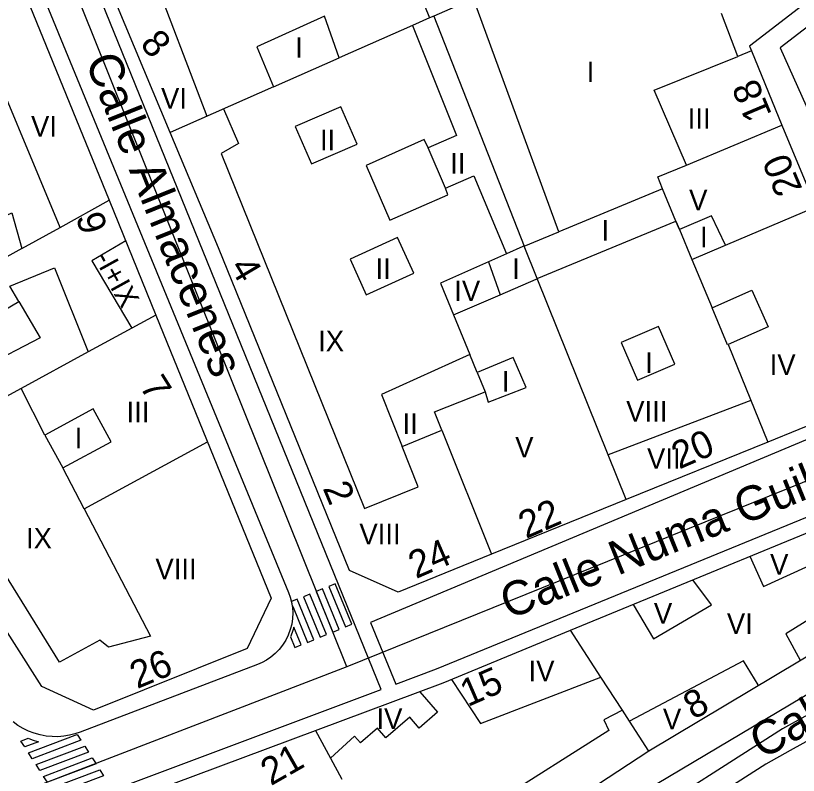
# Model space of a CAD drawing. Extents: x 282771 to 285132, y 4823109 to 4825496.
# Drawn here: x 284544.7 to 284601.8, y 4824415.1 to 4824470.5 of the extents above; entities that cross this region are included whole.
import ezdxf

# ---------------------------------------------------------------- set-up
doc = ezdxf.new("R2010")
doc.units = 0
for name, color, linetype in [('ACERA-BORDILLO', 7, 'Continuous'), ('ACERA-INTERIOR', 7, 'Continuous'), ('CALLE-EJE', 7, 'Continuous'), ('CALLE-TEXTO', 7, 'Continuous'), ('EDIFICIO', 7, 'Continuous'), ('INTERIOR-EDIFICIO', 7, 'Continuous'), ('MEDIANERA', 7, 'Continuous'), ('NUM-LOCAL', 7, 'Continuous'), ('NUM-PORTAL', 7, 'Continuous'), ('PASO-PEATONES', 7, 'Continuous'), ('TXT-ALTURA-EDIFICIO', 7, 'Continuous')]:
    doc.layers.add(name, color=color, linetype=linetype)

msp = doc.modelspace()

# ---------------------------------------------------------------- linework, layer by layer
at = {"layer": 'ACERA-BORDILLO'}
for points in [[(284636.868, 4824496.128), (284600.463, 4824468.13), (284616.156, 4824433.148)], [(284571.338, 4824421.325), (284545.349, 4824485.249)], [(284543.36, 4824479.898), (284564.583, 4824428.408), (284564.707, 4824428.065), (284564.801, 4824427.699), (284564.862, 4824427.315), (284564.885, 4824426.916), (284564.868, 4824426.509), (284564.807, 4824426.099), (284564.704, 4824425.693), (284564.557, 4824425.298), (284564.37, 4824424.92), (284564.145, 4824424.566), (284563.888, 4824424.241), (284563.603, 4824423.949), (284563.297, 4824423.693), (284562.976, 4824423.474), (284562.645, 4824423.292), (284562.311, 4824423.146), (284549.363, 4824418.208), (284548.984, 4824418.08), (284548.587, 4824417.981), (284548.173, 4824417.914), (284547.748, 4824417.882), (284547.315, 4824417.886), (284546.878, 4824417.929), (284546.444, 4824418.01), (284546.017, 4824418.13), (284545.603, 4824418.287), (284545.205, 4824418.48), (284544.829, 4824418.705), (284544.478, 4824418.959)], [(284614.524, 4824428.141), (284587.873, 4824412.291)], [(284620.493, 4824427.521), (284601.183, 4824416.871), (284599.413, 4824415.881), (284565.85, 4824394.394), (284565.482, 4824394.135), (284565.128, 4824393.833), (284564.795, 4824393.49), (284564.489, 4824393.106), (284564.216, 4824392.685), (284563.984, 4824392.232), (284563.798, 4824391.752), (284563.661, 4824391.253), (284563.577, 4824390.743), (284563.546, 4824390.229), (284563.567, 4824389.72), (284563.638, 4824389.224), (284563.756, 4824388.748), (284563.916, 4824388.296), (284564.111, 4824387.874), (284564.336, 4824387.485), (284600.759, 4824330.682), (284601.237, 4824330), (284601.786, 4824329.342), (284602.406, 4824328.721)], [(284550.523, 4824413.509), (284571.338, 4824421.325)]]:
    msp.add_lwpolyline(points, dxfattribs=at)
at = {"layer": 'ACERA-INTERIOR'}
msp.add_lwpolyline([(284608.928, 4824442.295), (284570.571, 4824426.219), (284572.398, 4824421.724), (284575.373, 4824422.841), (284610.949, 4824437.396), (284608.928, 4824442.295)], dxfattribs=at)
at = {"layer": 'CALLE-EJE'}
for points in [[(284568.843, 4824422.981), (284540.878, 4824492.488)], [(284615.133, 4824441.691), (284568.843, 4824422.981)], [(284620.523, 4824429.441), (284600.632, 4824418.453), (284589.366, 4824411.247), (284557.949, 4824391.138)], [(284568.843, 4824422.981), (284543.7, 4824413.303)]]:
    msp.add_lwpolyline(points, dxfattribs=at)
at = {"layer": 'EDIFICIO'}
for points in [[(284609.011, 4824535.1), (284615.323, 4824527.33), (284620.983, 4824520.22), (284626.543, 4824513.26), (284637.852, 4824498.81), (284625.063, 4824488.96), (284611.593, 4824478.58), (284598.213, 4824468.27), (284598.363, 4824467.91), (284600.593, 4824462.5), (284603.053, 4824456.54), (284608.613, 4824443.061), (284599.553, 4824439.381), (284589.213, 4824435.181), (284579.403, 4824431.201), (284572.583, 4824428.431), (284569.033, 4824430.001), (284559.463, 4824453.54), (284555.933, 4824461.97), (284551.413, 4824472.82), (284547.603, 4824482.31)], [(284544.733, 4824473.61), (284551.483, 4824457.02), (284554.893, 4824448.64), (284563.303, 4824427.991), (284561.563, 4824424.311), (284550.333, 4824419.821), (284546.583, 4824421.541), (284535.884, 4824438.291), (284531.104, 4824445.76)], [(284573.003, 4824405.101), (284564.173, 4824399.311), (284560.413, 4824400.051), (284556.933, 4824405.441), (284552.363, 4824412.551), (284552.523, 4824413.101), (284566.543, 4824418.341), (284575.853, 4824421.811), (284585.153, 4824425.651), (284609.993, 4824435.861), (284611.883, 4824435.171), (284613.463, 4824431.971), (284612.993, 4824430.041), (284590.883, 4824416.831), (284573.003, 4824405.101)]]:
    msp.add_lwpolyline(points, dxfattribs=at)
at = {"layer": 'INTERIOR-EDIFICIO'}
for points in [[(284570.663, 4824480.72), (284574.863, 4824470.32), (284573.614, 4824469.769), (284576.843, 4824461.74), (284574.763, 4824460.84), (284574.483, 4824461.44), (284570.253, 4824459.55), (284571.983, 4824455.57), (284576.203, 4824457.41), (284576.043, 4824457.91), (284578.113, 4824458.81), (284580.48, 4824453.102), (284579.184, 4824452.529), (284580.023, 4824450.13), (284582.653, 4824451.27), (284582.719, 4824451.298), (284592.853, 4824455.5), (284591.883, 4824457.85), (284584.313, 4824454.71), (284578.083, 4824471.74)], [(284567.213, 4824470.45), (284562.263, 4824468.21), (284563.469, 4824465.294), (284568.269, 4824467.411), (284567.213, 4824470.45)], [(284565.073, 4824462.4), (284566.263, 4824459.67), (284569.583, 4824461.11), (284568.393, 4824463.84), (284565.073, 4824462.4)], [(284535.614, 4824452.07), (284544.373, 4824456.09), (284545.106, 4824453.497), (284537.634, 4824449.369), (284535.614, 4824452.07)], [(284594.013, 4824452.7), (284596.463, 4824453.741), (284595.443, 4824455.88), (284593.114, 4824454.875), (284594.013, 4824452.7)], [(284569.073, 4824452.72), (284570.243, 4824450.13), (284573.713, 4824451.71), (284572.543, 4824454.3), (284569.073, 4824452.72)], [(284596.616, 4824446.471), (284595.493, 4824449.159), (284598.393, 4824450.46), (284599.583, 4824447.79), (284596.663, 4824446.49)], [(284546.453, 4824446.99), (284542.323, 4824444.84), (284541.013, 4824447.35), (284544.893, 4824449.63), (284546.453, 4824446.99)], [(284588.863, 4824446.65), (284590.053, 4824443.89), (284592.763, 4824445.05), (284591.573, 4824447.82), (284588.863, 4824446.65)], [(284575.233, 4824441.581), (284578.923, 4824443.05), (284579.153, 4824442.29), (284581.933, 4824443.36), (284580.983, 4824445.55), (284578.343, 4824444.46), (284577.81, 4824445.755), (284571.363, 4824442.85), (284572.863, 4824439.061), (284575.774, 4824440.235), (284575.233, 4824441.581)], [(284551.623, 4824439.401), (284550.313, 4824441.8), (284546.793, 4824439.891), (284548.103, 4824437.491), (284551.623, 4824439.401)]]:
    msp.add_lwpolyline(points, dxfattribs=at)
at = {"layer": 'MEDIANERA'}
for points in [[(284554.448, 4824474.065), (284558.612, 4824463.152)], [(284578.083, 4824471.74), (284575.183, 4824470.461)], [(284575.183, 4824470.461), (284574.863, 4824470.32)], [(284575.183, 4824470.461), (284581.772, 4824453.674)], [(284597.381, 4824467.515), (284596.167, 4824470.653)], [(284547.899, 4824455.04), (284541.743, 4824469.82)], [(284573.614, 4824469.769), (284568.269, 4824467.411)], [(284598.363, 4824467.91), (284597.381, 4824467.515)], [(284593.633, 4824459.59), (284591.263, 4824465.05), (284597.381, 4824467.515)], [(284563.469, 4824465.294), (284555.933, 4824461.97)], [(284559.822, 4824463.685), (284560.923, 4824461.16), (284559.653, 4824460.42), (284570.113, 4824434.521), (284574.033, 4824436.121), (284572.863, 4824439.061)], [(284593.633, 4824459.59), (284600.593, 4824462.5)], [(284576.043, 4824457.91), (284574.763, 4824460.84)], [(284591.883, 4824457.85), (284591.543, 4824458.72), (284593.633, 4824459.59)], [(284547.899, 4824455.04), (284551.483, 4824457.02)], [(284596.463, 4824453.741), (284603.053, 4824456.54)], [(284592.855, 4824455.501), (284593.114, 4824454.875), (284592.853, 4824455.5)], [(284545.106, 4824453.497), (284547.899, 4824455.04)], [(284581.772, 4824453.674), (284584.313, 4824454.71)], [(284552.693, 4824454.05), (284550.213, 4824452.61), (284553.131, 4824447.681)], [(284581.681, 4824453.634), (284580.48, 4824453.102)], [(284581.764, 4824453.667), (284581.681, 4824453.634)], [(284587.897, 4824438.446), (284582.719, 4824451.298), (284581.764, 4824453.667)], [(284579.184, 4824452.529), (284575.663, 4824450.97), (284576.614, 4824448.66)], [(284594.013, 4824452.7), (284595.493, 4824449.159)], [(284544.893, 4824449.63), (284544.233, 4824450.74), (284547.493, 4824452.09), (284549.958, 4824445.953)], [(284576.614, 4824448.66), (284580.023, 4824450.13)], [(284554.893, 4824448.64), (284553.131, 4824447.681)], [(284576.614, 4824448.66), (284577.81, 4824445.755)], [(284553.131, 4824447.681), (284549.958, 4824445.953)], [(284596.663, 4824446.49), (284599.553, 4824439.381)], [(284549.958, 4824445.953), (284545.076, 4824443.295)], [(284578.343, 4824444.46), (284578.923, 4824443.05)], [(284545.076, 4824443.295), (284540.085, 4824440.578)], [(284546.793, 4824439.891), (284545.076, 4824443.295)], [(284598.313, 4824442.411), (284587.897, 4824438.446)], [(284575.774, 4824440.235), (284579.403, 4824431.201)], [(284549.653, 4824434.511), (284554.513, 4824425.211), (284551.433, 4824424.421), (284550.803, 4824424.931), (284547.863, 4824423.321), (284537.892, 4824439.384)], [(284549.653, 4824434.511), (284558.663, 4824439.401)], [(284589.213, 4824435.181), (284587.897, 4824438.446)], [(284549.653, 4824434.511), (284548.103, 4824437.491)], [(284598.243, 4824431.041), (284599.253, 4824428.831), (284603.173, 4824430.641)], [(284589.721, 4824427.528), (284591.223, 4824425.021), (284595.443, 4824427.491), (284594.091, 4824429.325)], [(284605.033, 4824427.951), (284600.863, 4824425.391), (284601.913, 4824423.471)], [(284587.374, 4824422.232), (284585.153, 4824425.651)], [(284598.853, 4824421.661), (284597.793, 4824423.411), (284589.461, 4824419.019)], [(284576.473, 4824422.061), (284578.593, 4824418.851), (284587.374, 4824422.232)], [(284588.946, 4824419.813), (284587.374, 4824422.232)], [(284574.153, 4824421.161), (284575.443, 4824419.661), (284574.103, 4824418.511), (284573.423, 4824419.301), (284571.683, 4824417.801), (284571.063, 4824418.511), (284569.833, 4824417.431), (284569.403, 4824417.911), (284567.629, 4824416.316)], [(284588.946, 4824419.813), (284587.593, 4824419.111), (284587.963, 4824418.341), (284571.371, 4824407.816)], [(284589.461, 4824419.019), (284588.946, 4824419.813)], [(284590.883, 4824416.831), (284589.461, 4824419.019)], [(284566.543, 4824418.341), (284567.629, 4824416.316)], [(284567.629, 4824416.316), (284568.457, 4824414.773)]]:
    msp.add_lwpolyline(points, dxfattribs=at)
at = {"layer": 'PASO-PEATONES'}
for p, q in [((284567.064, 4824428.66), (284566.601, 4824428.471)), ((284568.271, 4824425.707), (284567.064, 4824428.66)), ((284567.989, 4824429.038), (284567.526, 4824428.849)), ((284567.526, 4824428.849), (284568.733, 4824425.896)), ((284569.196, 4824426.085), (284567.989, 4824429.038)), ((284566.138, 4824428.282), (284565.675, 4824428.093)), ((284565.675, 4824428.093), (284566.882, 4824425.139)), ((284567.345, 4824425.328), (284566.138, 4824428.282)), ((284566.601, 4824428.471), (284567.808, 4824425.517)), ((284565.212, 4824427.903), (284564.793, 4824427.732)), ((284566.419, 4824424.95), (284565.212, 4824427.903)), ((284564.958, 4824425.881), (284564.895, 4824425.633)), ((284565.494, 4824424.572), (284564.958, 4824425.881)), ((284567.808, 4824425.517), (284568.271, 4824425.707)), ((284568.733, 4824425.896), (284569.196, 4824426.085)), ((284564.713, 4824425.161), (284565.031, 4824424.382)), ((284566.882, 4824425.139), (284567.345, 4824425.328)), ((284565.031, 4824424.382), (284565.494, 4824424.572)), ((284565.956, 4824424.761), (284566.419, 4824424.95))]:
    msp.add_line(p, q, dxfattribs=at)
for points in [[(284564.793, 4824427.732), (284564.801, 4824427.699), (284564.83, 4824427.517)], [(284564.83, 4824427.517), (284564.905, 4824427.333), (284565.956, 4824424.761)], [(284564.895, 4824425.633), (284564.741, 4824425.218), (284564.713, 4824425.161)]]:
    msp.add_lwpolyline(points, dxfattribs=at)
for points in [[(284545.05, 4824417.564), (284545.576, 4824417.763), (284545.861, 4824417.655), (284546.333, 4824417.515), (284545.326, 4824417.133)], [(284545.602, 4824416.703), (284549.016, 4824417.997), (284549.15, 4824418.047), (284549.426, 4824417.617), (284545.878, 4824416.273)], [(284546.153, 4824415.843), (284549.702, 4824417.187), (284549.978, 4824416.757), (284546.429, 4824415.413)], [(284546.705, 4824414.982), (284550.253, 4824416.327), (284550.529, 4824415.897), (284546.981, 4824414.552)], [(284547.257, 4824414.122), (284550.805, 4824415.466), (284551.081, 4824415.036), (284547.532, 4824413.692)]]:
    msp.add_lwpolyline(points, close=True, dxfattribs=at)

# ---------------------------------------------------------------- texts
at = {"layer": 'CALLE-TEXTO'}
for s, rotation, p in [('Calle Almacenes', 291.9171, (284549.711, 4824467.183)), ('Calle Numa Guilhou', 22.0081, (284580.674, 4824426.414)), ('Calle del Carmen', 29.0916, (284599.14, 4824416.195))]:
    msp.add_text(s, height=2.5, rotation=rotation, dxfattribs=at).set_placement(p)
at = {"layer": 'NUM-LOCAL'}
for s, rotation, p in [('7', 302.1246, (284553.662, 4824443.441)), ('24', 23.49, (284573.883, 4824429.377)), ('26', 22.5431, (284553.524, 4824421.346)), ('15', 23.49, (284577.66, 4824420.037))]:
    msp.add_text(s, height=2, rotation=rotation, dxfattribs=at).set_placement(p)
at = {"layer": 'NUM-PORTAL'}
for s, rotation, p in [('8', 311.12, (284553.674, 4824468.372)), ('18', 112.83, (284599.877, 4824463.277)), ('20', 112.83, (284602.104, 4824457.85)), ('9', 285.48, (284549.053, 4824455.836)), ('4', 300.6, (284560.246, 4824452.157)), ('20', 23.49, (284593.091, 4824437.366)), ('2', 292.88, (284567.052, 4824436.018)), ('22', 23.49, (284581.914, 4824432.297)), ('8', 29.78, (284594.137, 4824419.085)), ('21', 29.78, (284563.29, 4824414.263))]:
    msp.add_text(s, height=2, rotation=rotation, dxfattribs=at).set_placement(p)
at = {"layer": 'TXT-ALTURA-EDIFICIO'}
for s, rotation, p in [('I', 0, (284565.062, 4824467.412)), ('I', 0, (284586.342, 4824465.64)), ('VI', 0, (284555.271, 4824463.712)), ('III', 0, (284593.711, 4824462.23)), ('VI', 0, (284545.784, 4824461.67)), ('II', 0, (284566.872, 4824460.67)), ('II', 0, (284576.382, 4824458.96)), ('V', 0, (284593.814, 4824456.28)), ('I', 0, (284587.423, 4824454.077)), ('I', 0, (284594.612, 4824453.58)), ('-I+IX', 298.8812, (284550.362, 4824452.803)), ('II', 0, (284570.922, 4824451.27)), ('I', 0, (284580.905, 4824451.285)), ('IV', 0, (284576.674, 4824449.66)), ('IX', 0, (284566.736, 4824446)), ('I', 0, (284590.612, 4824444.42)), ('IV', 0, (284599.694, 4824444.28)), ('I', 0, (284580.146, 4824443.054)), ('III', 0, (284552.761, 4824440.82)), ('VIII', 0, (284589.223, 4824440.871)), ('II', 0, (284572.902, 4824439.971)), ('I', 0, (284548.972, 4824438.927)), ('V', 0, (284581.121, 4824438.254)), ('VII', 0, (284590.743, 4824437.431)), ('IX', 0, (284545.417, 4824431.611)), ('VIII', 0, (284569.75, 4824431.916)), ('VIII', 0, (284554.863, 4824429.371)), ('V', 0, (284599.724, 4824429.701)), ('V', 0, (284591.244, 4824426.125)), ('VI', 0, (284596.571, 4824425.385)), ('IV', 0, (284582.096, 4824421.928)), ('IV', 0, (284570.994, 4824418.441)), ('V', 0, (284591.904, 4824418.421))]:
    msp.add_text(s, height=1.5, rotation=rotation, dxfattribs=at).set_placement(p)

doc.saveas('drawing.dxf')
